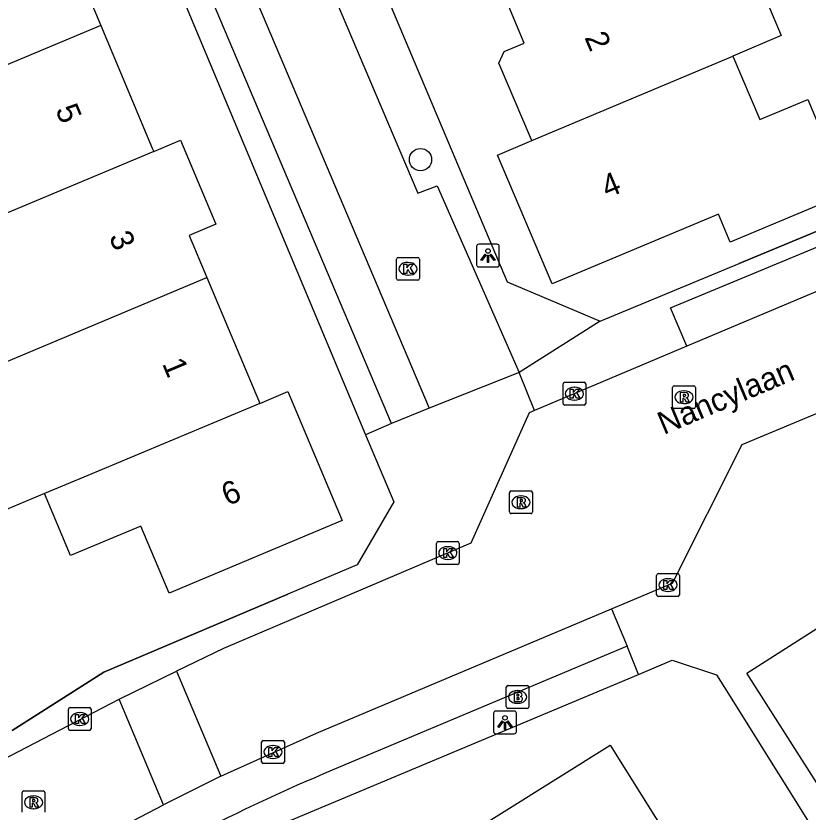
# Model space of a CAD drawing. Extents: x 157767 to 159171, y 387842 to 389425.
# Drawn here: x 158825.22 to 158859.98, y 388179.92 to 388214.87 of the extents above; entities that cross this region are included whole.
import ezdxf

# ---------------------------------------------------------------- set-up
doc = ezdxf.new("R2010")
doc.units = 0
for name, color, linetype in [('IMGEO_Boom', 7, 'Continuous'), ('IMGEO_Brandkraan', 7, 'Continuous'), ('IMGEO_Kolk', 7, 'Continuous'), ('IMGEO_Lichtpunt', 7, 'Continuous'), ('IMGEO_Muur', 7, 'Continuous'), ('IMGEO_Openbare_ruimte_label', 7, 'Continuous'), ('IMGEO_Pand', 7, 'Continuous'), ('IMGEO_Pand_nummerreeks', 7, 'Continuous'), ('IMGEO_Rijbaan_lokaal_open', 7, 'Continuous'), ('IMGEO_Rioolput', 7, 'Continuous'), ('IMGEO_Voetpad_open', 7, 'Continuous')]:
    doc.layers.add(name, color=color, linetype=linetype)

msp = doc.modelspace()

# ---------------------------------------------------------------- linework, layer by layer
at = {"layer": 'IMGEO_Boom'}
msp.add_circle((158842.972, 388208.566), 0.489, dxfattribs=at)
at = {"layer": 'IMGEO_Brandkraan'}
for p, q in [((158846.806, 388185.478), (158847.658, 388185.478)), ((158846.731, 388184.552), (158846.731, 388185.404)), ((158847.219, 388185.258), (158847.244, 388185.258)), ((158847.732, 388185.404), (158847.732, 388184.552)), ((158847.658, 388184.478), (158846.806, 388184.478)), ((158847.242, 388184.698), (158847.217, 388184.698))]:
    msp.add_line(p, q, dxfattribs=at)
for points in [[(158846.806, 388185.478), (158847.658, 388185.478)], [(158846.731, 388184.552), (158846.731, 388185.404)], [(158847.079, 388185.178), (158847.079, 388184.778), (158847.292, 388184.778)], [(158847.31, 388185.178), (158847.079, 388185.178)], [(158847.258, 388185.097), (158847.204, 388185.097), (158847.204, 388185.021)], [(158847.732, 388185.404), (158847.732, 388184.552)], [(158847.204, 388185.021), (158847.257, 388185.021)], [(158847.266, 388184.945), (158847.204, 388184.945), (158847.204, 388184.864)], [(158847.204, 388184.864), (158847.266, 388184.864)], [(158847.658, 388184.478), (158846.806, 388184.478)]]:
    msp.add_lwpolyline(points, dxfattribs=at)
for centre, radius, start, end in [((158846.808, 388185.402), 0.0765, 91.552, 178.448), ((158846.808, 388185.402), 0.0765, 91.552, 178.448), ((158847.656, 388185.402), 0.0765, 1.552, 88.448), ((158847.656, 388185.402), 0.0765, 1.552, 88.448), ((158847.259, 388185.059), 0.0379, 267.8285, 90.9355), ((158847.314, 388185.033), 0.145, 59.4692, 91.5367), ((158847.339, 388185.08), 0.0922, 285.5137, 58.1501), ((158847.267, 388184.904), 0.0404, 269.8759, 90.5077), ((158847.298, 388185.029), 0.251, 268.6676, 293.5347), ((158847.344, 388184.888), 0.105, 301.3115, 78.989), ((158846.808, 388184.554), 0.0765, 181.552, 268.448), ((158846.808, 388184.554), 0.0765, 181.552, 268.448), ((158847.656, 388184.554), 0.0765, 271.552, 358.448), ((158847.656, 388184.554), 0.0765, 271.552, 358.448)]:
    msp.add_arc(centre, radius, start, end, dxfattribs=at)
for centre, major_axis, ratio, start_param, end_param in [((158847.218, 388184.978), (-0.387, 0.002), 0.722429, 4.712389, 7.853982), ((158847.243, 388184.978), (-0.39, 0.002), 0.717154, 1.570796, 4.712389)]:
    msp.add_ellipse(centre, major_axis=major_axis, ratio=ratio, start_param=start_param, end_param=end_param, dxfattribs=at)
at = {"layer": 'IMGEO_Kolk'}
for p, q in [((158841.924, 388203.345), (158841.924, 388204.197)), ((158841.999, 388204.271), (158842.851, 388204.271)), ((158842.412, 388204.051), (158842.437, 388204.051)), ((158842.925, 388204.197), (158842.925, 388203.345)), ((158842.851, 388203.271), (158841.999, 388203.271)), ((158842.435, 388203.491), (158842.41, 388203.491)), ((158849.224, 388197.864), (158849.224, 388198.716)), ((158849.299, 388198.79), (158850.151, 388198.79)), ((158850.225, 388198.716), (158850.225, 388197.864)), ((158849.712, 388198.57), (158849.737, 388198.57)), ((158849.735, 388198.01), (158849.71, 388198.01)), ((158850.151, 388197.79), (158849.299, 388197.79)), ((158843.67, 388190.869), (158843.67, 388191.721)), ((158843.745, 388191.795), (158844.597, 388191.795)), ((158844.671, 388191.721), (158844.671, 388190.869)), ((158844.158, 388191.575), (158844.183, 388191.575)), ((158844.181, 388191.015), (158844.156, 388191.015)), ((158844.597, 388190.795), (158843.745, 388190.795)), ((158853.332, 388189.464), (158853.332, 388190.316)), ((158853.407, 388190.39), (158854.259, 388190.39)), ((158854.333, 388190.316), (158854.333, 388189.464)), ((158853.82, 388190.17), (158853.845, 388190.17)), ((158853.843, 388189.61), (158853.818, 388189.61)), ((158854.259, 388189.39), (158853.407, 388189.39)), ((158827.523, 388183.583), (158827.523, 388184.435)), ((158827.598, 388184.509), (158828.45, 388184.509)), ((158828.524, 388184.435), (158828.524, 388183.583)), ((158828.011, 388184.289), (158828.036, 388184.289)), ((158828.034, 388183.729), (158828.009, 388183.729)), ((158828.45, 388183.509), (158827.598, 388183.509)), ((158836.001, 388182.137), (158836.001, 388182.989)), ((158836.076, 388183.063), (158836.928, 388183.063)), ((158837.002, 388182.989), (158837.002, 388182.137)), ((158836.489, 388182.843), (158836.514, 388182.843)), ((158836.512, 388182.283), (158836.487, 388182.283)), ((158836.928, 388182.063), (158836.076, 388182.063))]:
    msp.add_line(p, q, dxfattribs=at)
for points in [[(158841.924, 388203.345), (158841.924, 388204.197)], [(158841.999, 388204.271), (158842.851, 388204.271)], [(158842.245, 388203.971), (158842.368, 388203.971), (158842.368, 388203.82), (158842.498, 388203.971), (158842.662, 388203.971), (158842.516, 388203.82), (158842.669, 388203.571), (158842.517, 388203.571), (158842.432, 388203.735), (158842.368, 388203.668), (158842.368, 388203.571), (158842.245, 388203.571), (158842.245, 388203.971)], [(158842.925, 388204.197), (158842.925, 388203.345)], [(158842.851, 388203.271), (158841.999, 388203.271)], [(158849.224, 388197.864), (158849.224, 388198.716)], [(158849.299, 388198.79), (158850.151, 388198.79)], [(158850.225, 388198.716), (158850.225, 388197.864)], [(158849.545, 388198.49), (158849.668, 388198.49), (158849.668, 388198.339), (158849.798, 388198.49), (158849.962, 388198.49), (158849.816, 388198.339), (158849.969, 388198.09), (158849.817, 388198.09), (158849.732, 388198.254), (158849.668, 388198.187), (158849.668, 388198.09), (158849.545, 388198.09), (158849.545, 388198.49)], [(158850.151, 388197.79), (158849.299, 388197.79)], [(158843.67, 388190.869), (158843.67, 388191.721)], [(158843.745, 388191.795), (158844.597, 388191.795)], [(158844.671, 388191.721), (158844.671, 388190.869)], [(158843.991, 388191.495), (158844.114, 388191.495), (158844.114, 388191.344), (158844.244, 388191.495), (158844.408, 388191.495), (158844.262, 388191.344), (158844.415, 388191.095), (158844.263, 388191.095), (158844.178, 388191.259), (158844.114, 388191.192), (158844.114, 388191.095), (158843.991, 388191.095), (158843.991, 388191.495)], [(158844.597, 388190.795), (158843.745, 388190.795)], [(158853.332, 388189.464), (158853.332, 388190.316)], [(158853.407, 388190.39), (158854.259, 388190.39)], [(158854.333, 388190.316), (158854.333, 388189.464)], [(158853.653, 388190.09), (158853.776, 388190.09), (158853.776, 388189.939), (158853.906, 388190.09), (158854.07, 388190.09), (158853.924, 388189.939), (158854.077, 388189.69), (158853.925, 388189.69), (158853.84, 388189.854), (158853.776, 388189.787), (158853.776, 388189.69), (158853.653, 388189.69), (158853.653, 388190.09)], [(158854.259, 388189.39), (158853.407, 388189.39)], [(158827.523, 388183.583), (158827.523, 388184.435)], [(158827.598, 388184.509), (158828.45, 388184.509)], [(158828.524, 388184.435), (158828.524, 388183.583)], [(158827.844, 388184.209), (158827.967, 388184.209), (158827.967, 388184.058), (158828.097, 388184.209), (158828.261, 388184.209), (158828.115, 388184.058), (158828.268, 388183.809), (158828.116, 388183.809), (158828.031, 388183.973), (158827.967, 388183.906), (158827.967, 388183.809), (158827.844, 388183.809), (158827.844, 388184.209)], [(158828.45, 388183.509), (158827.598, 388183.509)], [(158836.001, 388182.137), (158836.001, 388182.989)], [(158836.076, 388183.063), (158836.928, 388183.063)], [(158837.002, 388182.989), (158837.002, 388182.137)], [(158836.322, 388182.763), (158836.445, 388182.763), (158836.445, 388182.612), (158836.575, 388182.763), (158836.739, 388182.763), (158836.593, 388182.612), (158836.746, 388182.363), (158836.594, 388182.363), (158836.509, 388182.527), (158836.445, 388182.46), (158836.445, 388182.363), (158836.322, 388182.363), (158836.322, 388182.763)], [(158836.928, 388182.063), (158836.076, 388182.063)]]:
    msp.add_lwpolyline(points, dxfattribs=at)
for centre, start, end in [((158842.001, 388204.195), 91.552, 178.448), ((158842.001, 388204.195), 91.552, 178.448), ((158842.849, 388204.195), 1.552, 88.448), ((158842.849, 388204.195), 1.552, 88.448), ((158842.001, 388203.347), 181.552, 268.448), ((158842.001, 388203.347), 181.552, 268.448), ((158842.849, 388203.347), 271.552, 358.448), ((158842.849, 388203.347), 271.552, 358.448), ((158849.301, 388198.714), 91.552, 178.448), ((158849.301, 388198.714), 91.552, 178.448), ((158850.149, 388198.714), 1.552, 88.448), ((158850.149, 388198.714), 1.552, 88.448), ((158849.301, 388197.866), 181.552, 268.448), ((158849.301, 388197.866), 181.552, 268.448), ((158850.149, 388197.866), 271.552, 358.448), ((158850.149, 388197.866), 271.552, 358.448), ((158843.747, 388191.719), 91.552, 178.448), ((158843.747, 388191.719), 91.552, 178.448), ((158844.595, 388191.719), 1.552, 88.448), ((158844.595, 388191.719), 1.552, 88.448), ((158843.747, 388190.871), 181.552, 268.448), ((158843.747, 388190.871), 181.552, 268.448), ((158844.595, 388190.871), 271.552, 358.448), ((158844.595, 388190.871), 271.552, 358.448), ((158853.409, 388190.314), 91.552, 178.448), ((158853.409, 388190.314), 91.552, 178.448), ((158854.257, 388190.314), 1.552, 88.448), ((158854.257, 388190.314), 1.552, 88.448), ((158853.409, 388189.466), 181.552, 268.448), ((158853.409, 388189.466), 181.552, 268.448), ((158854.257, 388189.466), 271.552, 358.448), ((158854.257, 388189.466), 271.552, 358.448), ((158827.6, 388184.433), 91.552, 178.448), ((158827.6, 388184.433), 91.552, 178.448), ((158828.448, 388184.433), 1.552, 88.448), ((158828.448, 388184.433), 1.552, 88.448), ((158827.6, 388183.585), 181.552, 268.448), ((158827.6, 388183.585), 181.552, 268.448), ((158828.448, 388183.585), 271.552, 358.448), ((158828.448, 388183.585), 271.552, 358.448), ((158836.078, 388182.987), 91.552, 178.448), ((158836.078, 388182.987), 91.552, 178.448), ((158836.926, 388182.987), 1.552, 88.448), ((158836.926, 388182.987), 1.552, 88.448), ((158836.078, 388182.139), 181.552, 268.448), ((158836.078, 388182.139), 181.552, 268.448), ((158836.926, 388182.139), 271.552, 358.448), ((158836.926, 388182.139), 271.552, 358.448)]:
    msp.add_arc(centre, 0.0765, start, end, dxfattribs=at)
for centre, major_axis, ratio, start_param, end_param in [((158842.411, 388203.771), (-0.387, 0.002), 0.722429, 4.712389, 7.853982), ((158842.436, 388203.771), (-0.39, 0.002), 0.717154, 1.570796, 4.712389), ((158849.711, 388198.29), (-0.387, 0.002), 0.722429, 4.712389, 7.853982), ((158849.736, 388198.29), (-0.39, 0.002), 0.717154, 1.570796, 4.712389), ((158844.157, 388191.295), (-0.387, 0.002), 0.722429, 4.712389, 7.853982), ((158844.182, 388191.295), (-0.39, 0.002), 0.717154, 1.570796, 4.712389), ((158853.819, 388189.89), (-0.387, 0.002), 0.722429, 4.712389, 7.853982), ((158853.844, 388189.89), (-0.39, 0.002), 0.717154, 1.570796, 4.712389), ((158828.01, 388184.009), (-0.387, 0.002), 0.722429, 4.712389, 7.853982), ((158828.035, 388184.009), (-0.39, 0.002), 0.717154, 1.570796, 4.712389), ((158836.488, 388182.563), (-0.387, 0.002), 0.722429, 4.712389, 7.853982), ((158836.513, 388182.563), (-0.39, 0.002), 0.717154, 1.570796, 4.712389)]:
    msp.add_ellipse(centre, major_axis=major_axis, ratio=ratio, start_param=start_param, end_param=end_param, dxfattribs=at)
at = {"layer": 'IMGEO_Lichtpunt'}
for p, q in [((158845.433, 388204.756), (158845.433, 388203.949)), ((158845.433, 388204.756), (158845.433, 388203.949)), ((158846.335, 388204.851), (158845.527, 388204.851)), ((158846.335, 388204.851), (158845.527, 388204.851)), ((158846.429, 388203.949), (158846.429, 388204.756)), ((158846.429, 388203.949), (158846.429, 388204.756)), ((158845.527, 388203.855), (158846.335, 388203.855)), ((158845.527, 388203.855), (158846.335, 388203.855)), ((158846.181, 388184.262), (158846.181, 388183.455)), ((158846.181, 388184.262), (158846.181, 388183.455)), ((158847.083, 388184.357), (158846.275, 388184.357)), ((158847.083, 388184.357), (158846.275, 388184.357)), ((158847.177, 388183.455), (158847.177, 388184.262)), ((158847.177, 388183.455), (158847.177, 388184.262)), ((158846.275, 388183.361), (158847.083, 388183.361)), ((158846.275, 388183.361), (158847.083, 388183.361))]:
    msp.add_line(p, q, dxfattribs=at)
for points in [[(158845.807, 388204.42), (158845.846, 388204.392), (158845.658, 388204.13), (158845.62, 388204.157), (158845.807, 388204.42)], [(158845.909, 388204.372), (158845.956, 388204.372), (158845.956, 388204.05), (158845.909, 388204.05), (158845.909, 388204.372)], [(158846.019, 388204.392), (158846.057, 388204.419), (158846.244, 388204.157), (158846.205, 388204.129), (158846.019, 388204.392)], [(158846.555, 388183.926), (158846.594, 388183.898), (158846.406, 388183.636), (158846.368, 388183.663), (158846.555, 388183.926)], [(158846.657, 388183.878), (158846.704, 388183.878), (158846.704, 388183.556), (158846.657, 388183.556), (158846.657, 388183.878)], [(158846.767, 388183.898), (158846.805, 388183.925), (158846.992, 388183.663), (158846.953, 388183.635), (158846.767, 388183.898)]]:
    msp.add_lwpolyline(points, dxfattribs=at)
for centre in [(158845.932, 388204.554), (158846.68, 388184.06)]:
    msp.add_circle(centre, 0.0994, dxfattribs=at)
for centre, start, end in [((158845.527, 388204.756), 90, 180), ((158845.527, 388204.756), 90, 180), ((158846.335, 388204.756), 0, 90), ((158846.335, 388204.756), 0, 90), ((158845.527, 388203.949), 180, 270), ((158845.527, 388203.949), 180, 270), ((158846.335, 388203.949), 270, 0), ((158846.335, 388203.949), 270, 360), ((158846.275, 388184.262), 90, 180), ((158846.275, 388184.262), 90, 180), ((158847.083, 388184.262), 0, 90), ((158847.083, 388184.262), 0, 90), ((158846.275, 388183.455), 180, 270), ((158846.275, 388183.455), 180, 270), ((158847.083, 388183.455), 270, 0), ((158847.083, 388183.455), 270, 360)]:
    msp.add_arc(centre, 0.0946, start, end, dxfattribs=at)
at = {"layer": 'IMGEO_Muur'}
for points in [[(158871.426, 388211.218), (158871.929, 388210.221), (158856.955, 388204.005)], [(158825.064, 388183.503), (158829.082, 388186.069), (158837.148, 388189.488)]]:
    msp.add_lwpolyline(points, dxfattribs=at)
at = {"layer": 'IMGEO_Pand'}
for points in [[(158826.67, 388219.873), (158828.944, 388214.455)], [(158856.469, 388219.545), (158858.789, 388214.007), (158856.68, 388213.109)], [(158847.855, 388209.398), (158847.797, 388209.535), (158846.413, 388212.805), (158846.641, 388213.303), (158847.524, 388213.677), (158846.769, 388215.461)], [(158828.944, 388214.455), (158821.334, 388211.259)], [(158828.944, 388214.455), (158831.204, 388209.071), (158831.267, 388208.922)], [(158856.68, 388213.109), (158857.859, 388210.323), (158859.963, 388211.205), (158861.688, 388207.087), (158856.563, 388204.939), (158856.045, 388206.174), (158848.743, 388203.114), (158846.351, 388208.766), (158847.855, 388209.398)], [(158847.855, 388209.398), (158856.68, 388213.109)], [(158831.267, 388208.922), (158832.441, 388209.415), (158833.989, 388205.724), (158832.824, 388205.235), (158833.597, 388203.393)], [(158831.267, 388208.922), (158823.656, 388205.726)], [(158822.204, 388198.612), (158833.597, 388203.393)], [(158833.597, 388203.393), (158835.859, 388198.002), (158835.918, 388197.861)], [(158826.477, 388193.907), (158824.523, 388193.087), (158822.224, 388198.564), (158822.204, 388198.612)], [(158835.918, 388197.861), (158837.158, 388198.381), (158839.531, 388192.726), (158831.94, 388189.54), (158830.706, 388192.482), (158827.618, 388191.186), (158826.477, 388193.907)], [(158835.918, 388197.861), (158828.371, 388194.693), (158826.477, 388193.907)], [(158845.206, 388171.646), (158844.528, 388172.732), (158841.878, 388176.972), (158851.3, 388182.857), (158854.654, 388177.489)]]:
    msp.add_lwpolyline(points, dxfattribs=at)
at = {"layer": 'IMGEO_Rijbaan_lokaal_open'}
for points in [[(158836.578, 388261.574), (158831.622, 388259.452), (158831.507, 388250.964), (158830.557, 388250.967), (158830.547, 388250), (158830.433, 388239.528), (158831.273, 388239.517), (158831.182, 388237.198), (158832.116, 388235.285), (158831.06, 388234.88), (158842.862, 388207.094), (158843.706, 388207.413), (158847.295, 388199.213)], [(158827.976, 388229.382), (158829.635, 388230.049), (158843.355, 388197.648)], [(158851.348, 388188.842), (158854.028, 388189.971), (158857.077, 388196.056), (158888.314, 388209.111)], [(158871.981, 388207.684), (158854.654, 388200.372)], [(158854.654, 388200.372), (158847.98, 388197.555)], [(158847.295, 388199.213), (158843.355, 388197.648)], [(158847.98, 388197.555), (158847.734, 388197.451), (158845.183, 388191.726), (158834.329, 388187.105), (158832.267, 388186.117)], [(158878.702, 388156.794), (158877.452, 388155.986), (158861.401, 388181.861), (158860.341, 388181.222), (158857.294, 388186.021), (158861.892, 388188.966), (158860.494, 388192.525), (158862.043, 388193.215)], [(158834.213, 388181.495), (158838.415, 388183.394), (158851.348, 388188.842)], [(158829.75, 388184.879), (158832.267, 388186.117)], [(158832.267, 388186.117), (158834.213, 388181.495)], [(158823.104, 388181.434), (158829.75, 388184.879)], [(158831.703, 388180.241), (158829.75, 388184.879)], [(158834.213, 388181.495), (158831.703, 388180.241)], [(158825.065, 388176.779), (158831.703, 388180.241)]]:
    msp.add_lwpolyline(points, dxfattribs=at)
at = {"layer": 'IMGEO_Rioolput'}
for p, q in [((158854.033, 388197.71), (158854.033, 388198.562)), ((158854.108, 388198.636), (158854.96, 388198.636)), ((158854.521, 388198.416), (158854.546, 388198.416)), ((158855.034, 388198.562), (158855.034, 388197.71)), ((158854.544, 388197.856), (158854.519, 388197.856)), ((158854.96, 388197.636), (158854.108, 388197.636)), ((158846.879, 388193.098), (158846.879, 388193.95)), ((158846.954, 388194.024), (158847.806, 388194.024)), ((158847.367, 388193.804), (158847.392, 388193.804)), ((158847.88, 388193.95), (158847.88, 388193.098)), ((158847.39, 388193.244), (158847.365, 388193.244)), ((158847.806, 388193.024), (158846.954, 388193.024)), ((158825.495, 388179.925), (158825.495, 388180.777)), ((158825.57, 388180.851), (158826.422, 388180.851)), ((158825.983, 388180.631), (158826.008, 388180.631)), ((158826.496, 388180.777), (158826.496, 388179.925)), ((158826.006, 388180.071), (158825.981, 388180.071))]:
    msp.add_line(p, q, dxfattribs=at)
for points in [[(158854.033, 388197.71), (158854.033, 388198.562)], [(158854.108, 388198.636), (158854.96, 388198.636)], [(158855.034, 388198.562), (158855.034, 388197.71)], [(158854.622, 388198.334), (158854.37, 388198.336), (158854.37, 388197.936)], [(158854.37, 388197.936), (158854.494, 388197.936), (158854.494, 388198.098), (158854.505, 388198.098)], [(158854.548, 388198.255), (158854.494, 388198.255), (158854.494, 388198.174)], [(158854.494, 388198.174), (158854.546, 388198.174)], [(158854.552, 388198.069), (158854.623, 388197.936), (158854.763, 388197.936), (158854.698, 388198.062)], [(158854.96, 388197.636), (158854.108, 388197.636)], [(158846.879, 388193.098), (158846.879, 388193.95)], [(158846.954, 388194.024), (158847.806, 388194.024)], [(158847.88, 388193.95), (158847.88, 388193.098)], [(158847.468, 388193.722), (158847.216, 388193.724), (158847.216, 388193.324)], [(158847.216, 388193.324), (158847.34, 388193.324), (158847.34, 388193.486), (158847.351, 388193.486)], [(158847.394, 388193.643), (158847.34, 388193.643), (158847.34, 388193.562)], [(158847.34, 388193.562), (158847.392, 388193.562)], [(158847.398, 388193.457), (158847.469, 388193.324), (158847.609, 388193.324), (158847.544, 388193.45)], [(158847.806, 388193.024), (158846.954, 388193.024)], [(158825.495, 388179.925), (158825.495, 388180.777)], [(158825.57, 388180.851), (158826.422, 388180.851)], [(158826.084, 388180.549), (158825.832, 388180.551), (158825.832, 388180.151)], [(158826.496, 388180.777), (158826.496, 388179.925)], [(158825.832, 388180.151), (158825.956, 388180.151), (158825.956, 388180.313), (158825.967, 388180.313)], [(158826.01, 388180.47), (158825.956, 388180.47), (158825.956, 388180.389)], [(158825.956, 388180.389), (158826.008, 388180.389)], [(158826.014, 388180.284), (158826.085, 388180.151), (158826.225, 388180.151), (158826.16, 388180.277)]]:
    msp.add_lwpolyline(points, dxfattribs=at)
for centre, radius, start, end in [((158854.11, 388198.56), 0.0765, 91.552, 178.448), ((158854.11, 388198.56), 0.0765, 91.552, 178.448), ((158854.958, 388198.56), 0.0765, 1.552, 88.448), ((158854.958, 388198.56), 0.0765, 1.552, 88.448), ((158854.504, 388198.045), 0.0533, 26.0293, 88.6989), ((158854.53, 388198.363), 0.19, 274.7715, 282.9687), ((158854.554, 388198.159), 0.0964, 77.0061, 93.1865), ((158854.568, 388198.216), 0.0378, 276.6634, 79.6772), ((158854.621, 388198.224), 0.109, 350.3612, 89.416), ((158854.619, 388198.224), 0.112, 277.5842, 350.9817), ((158854.603, 388198.009), 0.108, 29.5134, 73.7905), ((158854.11, 388197.712), 0.0765, 181.552, 268.448), ((158854.11, 388197.712), 0.0765, 181.552, 268.448), ((158854.958, 388197.712), 0.0765, 271.552, 358.448), ((158854.958, 388197.712), 0.0765, 271.552, 358.448), ((158846.956, 388193.948), 0.0765, 91.552, 178.448), ((158846.956, 388193.948), 0.0765, 91.552, 178.448), ((158847.804, 388193.948), 0.0765, 1.552, 88.448), ((158847.804, 388193.948), 0.0765, 1.552, 88.448), ((158847.35, 388193.433), 0.0533, 26.0293, 88.6989), ((158847.376, 388193.751), 0.19, 274.7715, 282.9687), ((158847.4, 388193.547), 0.0964, 77.0061, 93.1865), ((158847.414, 388193.604), 0.0378, 276.6634, 79.6772), ((158847.467, 388193.612), 0.109, 350.3612, 89.416), ((158847.465, 388193.612), 0.112, 277.5842, 350.9817), ((158847.449, 388193.397), 0.108, 29.5134, 73.7905), ((158846.956, 388193.1), 0.0765, 181.552, 268.448), ((158846.956, 388193.1), 0.0765, 181.552, 268.448), ((158847.804, 388193.1), 0.0765, 271.552, 358.448), ((158847.804, 388193.1), 0.0765, 271.552, 358.448), ((158825.572, 388180.775), 0.0765, 91.552, 178.448), ((158825.572, 388180.775), 0.0765, 91.552, 178.448), ((158826.083, 388180.439), 0.109, 350.3612, 89.416), ((158826.42, 388180.775), 0.0765, 1.552, 88.448), ((158826.42, 388180.775), 0.0765, 1.552, 88.448), ((158825.966, 388180.26), 0.0533, 26.0293, 88.6989), ((158825.992, 388180.578), 0.19, 274.7715, 282.9687), ((158826.016, 388180.374), 0.0964, 77.0061, 93.1865), ((158826.03, 388180.431), 0.0378, 276.6634, 79.6772), ((158826.081, 388180.439), 0.112, 277.5842, 350.9817), ((158826.065, 388180.224), 0.108, 29.5134, 73.7905)]:
    msp.add_arc(centre, radius, start, end, dxfattribs=at)
for centre, major_axis, ratio, start_param, end_param in [((158854.52, 388198.136), (-0.387, 0.002), 0.722429, 4.712389, 7.853982), ((158854.545, 388198.136), (-0.39, 0.002), 0.717154, 1.570796, 4.712389), ((158847.366, 388193.524), (-0.387, 0.002), 0.722429, 4.712389, 7.853982), ((158847.391, 388193.524), (-0.39, 0.002), 0.717154, 1.570796, 4.712389), ((158825.982, 388180.351), (-0.387, 0.002), 0.722429, 4.712389, 7.853982), ((158826.007, 388180.351), (-0.39, 0.002), 0.717154, 1.570796, 4.712389)]:
    msp.add_ellipse(centre, major_axis=major_axis, ratio=ratio, start_param=start_param, end_param=end_param, dxfattribs=at)
at = {"layer": 'IMGEO_Voetpad_open'}
for points in [[(158836.982, 388259.422), (158832.586, 388257.569), (158832.488, 388250), (158832.325, 388237.462), (158846.775, 388203.207), (158850.861, 388201.476)], [(158824.614, 388233.02), (158824.636, 388232.959), (158825.238, 388233.12), (158840.562, 388196.486)], [(158841.694, 388196.988), (158827.976, 388229.382)], [(158850.861, 388201.476), (158856.955, 388204.005), (158871.929, 388210.221), (158871.426, 388211.218)], [(158854.654, 388200.372), (158853.945, 388202.052), (158871.312, 388209.269), (158871.981, 388207.684)], [(158850.861, 388201.476), (158847.295, 388199.213)], [(158847.98, 388197.555), (158847.295, 388199.213)], [(158843.355, 388197.648), (158841.694, 388196.988)], [(158841.694, 388196.988), (158840.562, 388196.486)], [(158840.562, 388196.486), (158841.796, 388193.537), (158840.197, 388190.78), (158837.148, 388189.488), (158829.082, 388186.069), (158825.064, 388183.503)], [(158851.348, 388188.842), (158852.035, 388187.211)], [(158852.035, 388187.211), (158839.101, 388181.762)], [(158852.533, 388185.971), (158852.035, 388187.211)], [(158852.533, 388185.971), (158854.016, 388186.593), (158855.965, 388185.942), (158856.305, 388185.398), (158882.366, 388143.71), (158885.534, 388145.037), (158899.188, 388112.326)], [(158825.601, 388173.907), (158829.479, 388176.293), (158852.533, 388185.971)]]:
    msp.add_lwpolyline(points, dxfattribs=at)
msp.add_arc((158871.731, 388104.106), 84.233, 112.79154, 117.34263, dxfattribs=at)

# ---------------------------------------------------------------- texts
at = {"layer": 'IMGEO_Openbare_ruimte_label'}
msp.add_text('Nancylaan', height=1, rotation=22.8976, dxfattribs=at).set_placement((158853.642, 388196.475))
at = {"layer": 'IMGEO_Pand_nummerreeks'}
for s, rotation, p in [('2', 292.941, (158850.153, 388213.931)), ('5', 292.7691, (158826.94, 388210.756)), ('4', 22.735, (158851.166, 388206.862)), ('3', 292.7634, (158829.29, 388205.179)), ('1', 292.7634, (158831.626, 388199.612)), ('6', 22.7693, (158834.506, 388193.35))]:
    msp.add_text(s, height=1, rotation=rotation, dxfattribs=at).set_placement(p)

doc.saveas('drawing.dxf')
